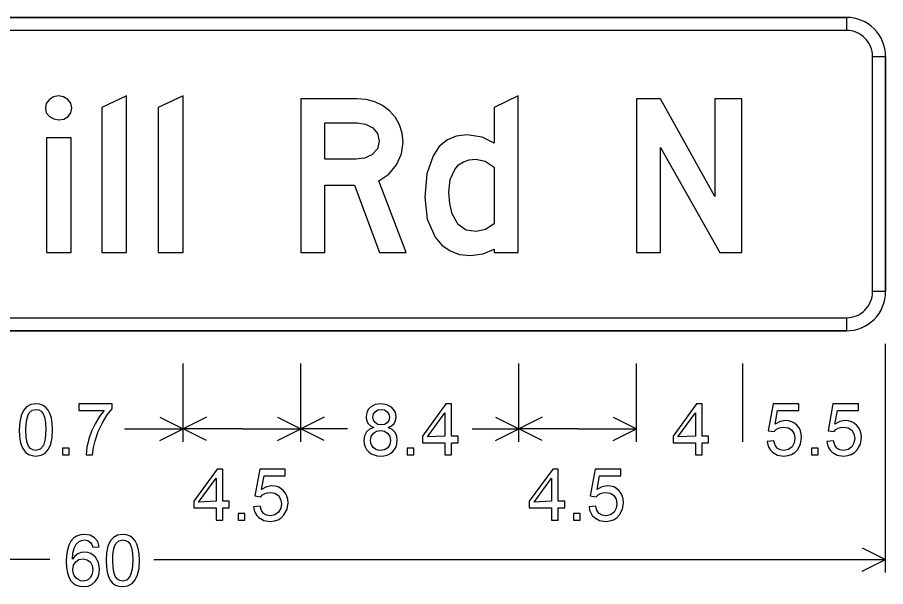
# Model space of a CAD drawing. Extents: x 1001568 to 1002149, y 1840825 to 1841423.
# Drawn here: x 1001895.08 to 1001900.61, y 1840968.3 to 1840971.93 of the extents above; entities that cross this region are included whole.
import ezdxf

# ---------------------------------------------------------------- set-up
doc = ezdxf.new("R2010")
doc.units = 0
doc.layers.add('SIGNS', color=7, linetype='Continuous')

msp = doc.modelspace()

# ---------------------------------------------------------------- linework, layer by layer
at = {"layer": 'SIGNS'}
for p, q in [((1001900.3647, 1840971.9274), (1001890.8647, 1840971.9274)), ((1001900.3647, 1840971.9274), (1001900.3647, 1840971.8441)), ((1001900.5314, 1840971.6774), (1001900.6147, 1840971.6774)), ((1001900.6147, 1840970.1774), (1001900.6147, 1840971.6774)), ((1001900.6147, 1840970.1774), (1001900.5314, 1840970.1774)), ((1001900.3647, 1840970.0108), (1001900.3647, 1840969.9274)), ((1001890.8647, 1840969.9274), (1001900.3647, 1840969.9274)), ((1001900.6147, 1840968.3858), (1001900.6147, 1840969.8441)), ((1001896.1347, 1840969.2191), (1001896.1347, 1840969.7191)), ((1001896.8847, 1840969.2191), (1001896.8847, 1840969.7191)), ((1001898.2747, 1840969.2191), (1001898.2747, 1840969.7191)), ((1001899.0247, 1840969.2191), (1001899.0247, 1840969.7191)), ((1001899.7047, 1840969.2191), (1001899.7047, 1840969.7191)), ((1001899.7047, 1840969.2191), (1001899.7047, 1840969.7191)), ((1001900.6147, 1840969.2191), (1001900.6147, 1840969.7191)), ((1001895.9857, 1840969.377), (1001896.1347, 1840969.3024)), ((1001896.2837, 1840969.377), (1001896.1347, 1840969.3024)), ((1001896.7357, 1840969.377), (1001896.8847, 1840969.3024)), ((1001897.0337, 1840969.377), (1001896.8847, 1840969.3024)), ((1001898.1257, 1840969.377), (1001898.2747, 1840969.3024)), ((1001898.4237, 1840969.377), (1001898.2747, 1840969.3024)), ((1001898.8757, 1840969.377), (1001899.0247, 1840969.3024)), ((1001895.76, 1840969.3024), (1001896.1347, 1840969.3024)), ((1001895.9857, 1840969.2279), (1001896.1347, 1840969.3024)), ((1001896.5097, 1840969.3024), (1001896.1347, 1840969.3024)), ((1001896.2837, 1840969.2279), (1001896.1347, 1840969.3024)), ((1001896.5097, 1840969.3024), (1001896.8847, 1840969.3024)), ((1001896.7357, 1840969.2279), (1001896.8847, 1840969.3024)), ((1001897.1822, 1840969.3024), (1001896.8847, 1840969.3024)), ((1001897.0337, 1840969.2279), (1001896.8847, 1840969.3024)), ((1001897.9772, 1840969.3024), (1001898.2747, 1840969.3024)), ((1001898.1257, 1840969.2279), (1001898.2747, 1840969.3024)), ((1001898.6497, 1840969.3024), (1001898.2747, 1840969.3024)), ((1001898.4237, 1840969.2279), (1001898.2747, 1840969.3024)), ((1001898.6497, 1840969.3024), (1001899.0247, 1840969.3024)), ((1001898.8757, 1840969.2279), (1001899.0247, 1840969.3024)), ((1001900.4657, 1840968.5436), (1001900.6147, 1840968.4691)), ((1001895.2835, 1840968.4691), (1001890.6147, 1840968.4691)), ((1001895.9459, 1840968.4691), (1001900.6147, 1840968.4691)), ((1001900.4657, 1840968.3946), (1001900.6147, 1840968.4691))]:
    msp.add_line(p, q, dxfattribs=at)
for points in [[(1001900.3647, 1840971.8441), (1001890.8647, 1840971.8441), (1001890.8647, 1840971.9274), (1001900.3647, 1840971.9274), (1001900.3647, 1840971.8441), (1001900.3647, 1840971.8441)], [(1001900.5314, 1840970.1774), (1001900.5314, 1840971.6774), (1001900.6147, 1840971.6774), (1001900.6147, 1840970.1774), (1001900.5314, 1840970.1774), (1001900.5314, 1840970.1774)], [(1001895.3378, 1840971.4274), (1001895.3075, 1840971.4211), (1001895.2802, 1840971.403), (1001895.2609, 1840971.3771), (1001895.2547, 1840971.3487), (1001895.2609, 1840971.3192), (1001895.2802, 1840971.2951), (1001895.3082, 1840971.279), (1001895.3406, 1840971.2735), (1001895.3727, 1840971.2786), (1001895.3995, 1840971.2946), (1001895.4175, 1840971.3186), (1001895.4238, 1840971.3496), (1001895.4175, 1840971.379), (1001895.3986, 1840971.4042), (1001895.3707, 1840971.4213)], [(1001895.6147, 1840970.4274), (1001895.773, 1840970.4274), (1001895.773, 1840971.4274), (1001895.6147, 1840971.3516)], [(1001895.9747, 1840970.4274), (1001896.133, 1840970.4274), (1001896.133, 1840971.4274), (1001895.9747, 1840971.3516)], [(1001899.0247, 1840970.4274), (1001899.1785, 1840970.4274), (1001899.1785, 1840971.0969), (1001899.5576, 1840970.4274), (1001899.6971, 1840970.4274), (1001899.6971, 1840971.4082), (1001899.5247, 1840971.4082), (1001899.5247, 1840970.7844), (1001899.1785, 1840971.4082), (1001899.0247, 1840971.4082)], [(1001895.2615, 1840970.4274), (1001895.4199, 1840970.4274), (1001895.4199, 1840971.1582), (1001895.2615, 1840971.1582)], [(1001890.8647, 1840970.0108), (1001900.3647, 1840970.0108), (1001900.3647, 1840969.9274), (1001890.8647, 1840969.9274), (1001890.8647, 1840970.0108), (1001890.8647, 1840970.0108)], [(1001895.4693, 1840969.4194), (1001895.6295, 1840969.4194), (1001895.5998, 1840969.3808), (1001895.5717, 1840969.3339), (1001895.55, 1840969.2876), (1001895.5327, 1840969.2377), (1001895.5198, 1840969.1842), (1001895.5151, 1840969.1358), (1001895.5564, 1840969.1358), (1001895.5618, 1840969.1831), (1001895.5718, 1840969.2266), (1001895.5924, 1840969.2857), (1001895.6191, 1840969.3411), (1001895.6501, 1840969.3912), (1001895.6812, 1840969.4304), (1001895.6812, 1840969.462), (1001895.4693, 1840969.462)], [(1001899.8589, 1840969.2214), (1001899.8625, 1840969.2007), (1001899.8694, 1840969.1824), (1001899.8794, 1840969.1665), (1001899.8925, 1840969.1529), (1001899.925, 1840969.1347), (1001899.9653, 1840969.1287), (1001899.9914, 1840969.1313), (1001900.0147, 1840969.1389), (1001900.035, 1840969.1515), (1001900.0525, 1840969.1692), (1001900.0721, 1840969.2054), (1001900.0787, 1840969.2475), (1001900.0768, 1840969.2694), (1001900.0714, 1840969.2896), (1001900.0623, 1840969.3079), (1001900.0497, 1840969.3243), (1001900.0336, 1840969.338), (1001900.0157, 1840969.3479), (1001899.9956, 1840969.3536), (1001899.9737, 1840969.3556), (1001899.941, 1840969.3497), (1001899.9098, 1840969.3326), (1001899.9258, 1840969.4194), (1001900.0604, 1840969.4194), (1001900.0604, 1840969.462), (1001899.8978, 1840969.462), (1001899.8661, 1840969.2904), (1001899.9044, 1840969.2855), (1001899.9161, 1840969.2976), (1001899.9303, 1840969.3062), (1001899.9465, 1840969.3113), (1001899.9651, 1840969.3131), (1001899.9948, 1840969.308), (1001900.0173, 1840969.2931), (1001900.0314, 1840969.2703), (1001900.0362, 1840969.2414), (1001900.0316, 1840969.212), (1001900.018, 1840969.1878), (1001899.9952, 1840969.17), (1001899.9658, 1840969.1641), (1001899.9413, 1840969.1679), (1001899.9224, 1840969.1793), (1001899.9093, 1840969.1984), (1001899.9017, 1840969.2251)], [(1001900.24, 1840969.2214), (1001900.2437, 1840969.2007), (1001900.2506, 1840969.1824), (1001900.2605, 1840969.1665), (1001900.2737, 1840969.1529), (1001900.3062, 1840969.1347), (1001900.3465, 1840969.1287), (1001900.3726, 1840969.1313), (1001900.3958, 1840969.1389), (1001900.4161, 1840969.1515), (1001900.4336, 1840969.1692), (1001900.4533, 1840969.2054), (1001900.4599, 1840969.2475), (1001900.458, 1840969.2694), (1001900.4526, 1840969.2896), (1001900.4435, 1840969.3079), (1001900.4309, 1840969.3243), (1001900.4148, 1840969.338), (1001900.3969, 1840969.3479), (1001900.3768, 1840969.3536), (1001900.3549, 1840969.3556), (1001900.3221, 1840969.3497), (1001900.291, 1840969.3326), (1001900.307, 1840969.4194), (1001900.4416, 1840969.4194), (1001900.4416, 1840969.462), (1001900.2789, 1840969.462), (1001900.2472, 1840969.2904), (1001900.2856, 1840969.2855), (1001900.2973, 1840969.2976), (1001900.3115, 1840969.3062), (1001900.3277, 1840969.3113), (1001900.3463, 1840969.3131), (1001900.376, 1840969.308), (1001900.3985, 1840969.2931), (1001900.4126, 1840969.2703), (1001900.4174, 1840969.2414), (1001900.4128, 1840969.212), (1001900.3992, 1840969.1878), (1001900.3763, 1840969.17), (1001900.347, 1840969.1641), (1001900.3225, 1840969.1679), (1001900.3036, 1840969.1793), (1001900.2905, 1840969.1984), (1001900.2829, 1840969.2251)], [(1001895.3636, 1840969.1358), (1001895.4062, 1840969.1358), (1001895.4062, 1840969.1783), (1001895.3636, 1840969.1783)], [(1001897.5622, 1840969.1358), (1001897.6048, 1840969.1358), (1001897.6048, 1840969.1783), (1001897.5622, 1840969.1783)], [(1001900.1414, 1840969.1358), (1001900.184, 1840969.1358), (1001900.184, 1840969.1783), (1001900.1414, 1840969.1783)], [(1001896.583, 1840968.8048), (1001896.5867, 1840968.784), (1001896.5936, 1840968.7657), (1001896.6035, 1840968.7498), (1001896.6167, 1840968.7363), (1001896.6492, 1840968.718), (1001896.6895, 1840968.712), (1001896.7156, 1840968.7146), (1001896.7388, 1840968.7222), (1001896.7591, 1840968.7348), (1001896.7766, 1840968.7526), (1001896.7963, 1840968.7887), (1001896.8029, 1840968.8308), (1001896.801, 1840968.8527), (1001896.7956, 1840968.8729), (1001896.7865, 1840968.8912), (1001896.7739, 1840968.9076), (1001896.7578, 1840968.9213), (1001896.7399, 1840968.9312), (1001896.7198, 1840968.937), (1001896.6979, 1840968.939), (1001896.6651, 1840968.9331), (1001896.634, 1840968.9159), (1001896.65, 1840969.0028), (1001896.7846, 1840969.0028), (1001896.7846, 1840969.0453), (1001896.6219, 1840969.0453), (1001896.5902, 1840968.8738), (1001896.6286, 1840968.8688), (1001896.6403, 1840968.8809), (1001896.6545, 1840968.8895), (1001896.6707, 1840968.8946), (1001896.6893, 1840968.8964), (1001896.719, 1840968.8913), (1001896.7415, 1840968.8765), (1001896.7556, 1840968.8536), (1001896.7604, 1840968.8247), (1001896.7558, 1840968.7953), (1001896.7422, 1840968.7712), (1001896.7193, 1840968.7533), (1001896.69, 1840968.7475), (1001896.6655, 1840968.7512), (1001896.6466, 1840968.7626), (1001896.6335, 1840968.7817), (1001896.6259, 1840968.8084)], [(1001898.723, 1840968.8048), (1001898.7267, 1840968.784), (1001898.7336, 1840968.7657), (1001898.7435, 1840968.7498), (1001898.7567, 1840968.7363), (1001898.7892, 1840968.718), (1001898.8295, 1840968.712), (1001898.8556, 1840968.7146), (1001898.8788, 1840968.7222), (1001898.8991, 1840968.7348), (1001898.9166, 1840968.7526), (1001898.9363, 1840968.7887), (1001898.9429, 1840968.8308), (1001898.941, 1840968.8527), (1001898.9356, 1840968.8729), (1001898.9265, 1840968.8912), (1001898.9139, 1840968.9076), (1001898.8978, 1840968.9213), (1001898.8799, 1840968.9312), (1001898.8598, 1840968.937), (1001898.8379, 1840968.939), (1001898.8051, 1840968.9331), (1001898.774, 1840968.9159), (1001898.79, 1840969.0028), (1001898.9246, 1840969.0028), (1001898.9246, 1840969.0453), (1001898.7619, 1840969.0453), (1001898.7302, 1840968.8738), (1001898.7686, 1840968.8688), (1001898.7803, 1840968.8809), (1001898.7945, 1840968.8895), (1001898.8107, 1840968.8946), (1001898.8293, 1840968.8964), (1001898.859, 1840968.8913), (1001898.8815, 1840968.8765), (1001898.8956, 1840968.8536), (1001898.9004, 1840968.8247), (1001898.8958, 1840968.7953), (1001898.8822, 1840968.7712), (1001898.8593, 1840968.7533), (1001898.83, 1840968.7475), (1001898.8055, 1840968.7512), (1001898.7866, 1840968.7626), (1001898.7735, 1840968.7817), (1001898.7659, 1840968.8084)], [(1001896.4844, 1840968.7191), (1001896.527, 1840968.7191), (1001896.527, 1840968.7616), (1001896.4844, 1840968.7616)], [(1001898.6244, 1840968.7191), (1001898.667, 1840968.7191), (1001898.667, 1840968.7616), (1001898.6244, 1840968.7616)]]:
    msp.add_lwpolyline(points, close=True, dxfattribs=at)
for points in [[(1001898.117, 1840970.4274), (1001898.2708, 1840970.4274), (1001898.2708, 1840971.4274), (1001898.117, 1840971.3526), (1001898.117, 1840971.1245), (1001898.0409, 1840971.1641), (1001897.943, 1840971.1774), (1001897.8742, 1840971.169), (1001897.8156, 1840971.144), (1001897.7666, 1840971.1026), (1001897.7278, 1840971.0449), (1001897.6879, 1840970.9283), (1001897.6747, 1840970.7813), (1001897.6912, 1840970.6395), (1001897.7407, 1840970.5256), (1001897.7841, 1840970.474), (1001897.8363, 1840970.4373), (1001897.897, 1840970.4155), (1001897.9667, 1840970.4083), (1001898.0479, 1840970.4182), (1001898.117, 1840970.4481), (1001898.117, 1840970.4274)], [(1001896.8847, 1840970.4274), (1001897.0385, 1840970.4274), (1001897.0385, 1840970.8576), (1001897.2262, 1840970.8576), (1001897.3862, 1840970.4274), (1001897.5571, 1840970.4274), (1001897.3822, 1840970.885), (1001897.445, 1840970.9274), (1001897.4943, 1840970.9869), (1001897.5258, 1840971.0566), (1001897.5364, 1840971.1317), (1001897.5309, 1840971.1894), (1001897.5147, 1840971.242), (1001897.488, 1840971.2889), (1001897.4507, 1840971.3306), (1001897.4057, 1840971.3643), (1001897.3558, 1840971.3886), (1001897.3011, 1840971.403), (1001897.2416, 1840971.4082), (1001896.8847, 1840971.4073), (1001896.8847, 1840970.4274)], [(1001897.0385, 1840971.0235), (1001897.0385, 1840971.2543), (1001897.2431, 1840971.2543), (1001897.2972, 1840971.2465), (1001897.3428, 1840971.2231), (1001897.3741, 1840971.1861), (1001897.3847, 1840971.1384), (1001897.373, 1840971.0878), (1001897.3383, 1840971.05), (1001897.2914, 1840971.029), (1001897.235, 1840971.0235), (1001897.0385, 1840971.0235)], [(1001898.117, 1840970.611), (1001898.0631, 1840970.574), (1001898.0024, 1840970.562), (1001897.9399, 1840970.5698), (1001897.8871, 1840970.6053), (1001897.8505, 1840970.6729), (1001897.8339, 1840970.739), (1001897.8285, 1840970.8129), (1001897.8378, 1840970.8934), (1001897.8661, 1840970.9569), (1001897.891, 1840970.9857), (1001897.9219, 1840971.0067), (1001897.9583, 1840971.0194), (1001898.0004, 1840971.0235), (1001898.0602, 1840971.0103), (1001898.117, 1840970.9715), (1001898.117, 1840970.611)], [(1001895.0881, 1840969.2952), (1001895.0898, 1840969.256), (1001895.0948, 1840969.2221), (1001895.1031, 1840969.1934), (1001895.1149, 1840969.17), (1001895.1297, 1840969.1517), (1001895.148, 1840969.1389), (1001895.1696, 1840969.1311), (1001895.1945, 1840969.1287), (1001895.2272, 1840969.1336), (1001895.2537, 1840969.1478), (1001895.2743, 1840969.1714), (1001895.2891, 1840969.2039), (1001895.2979, 1840969.2451), (1001895.3009, 1840969.2952), (1001895.299, 1840969.3389), (1001895.2936, 1840969.3722), (1001895.2843, 1840969.3993), (1001895.2724, 1840969.4215), (1001895.2578, 1840969.4388), (1001895.2406, 1840969.4514), (1001895.2188, 1840969.4595), (1001895.1945, 1840969.462), (1001895.1616, 1840969.457), (1001895.1354, 1840969.4428), (1001895.1146, 1840969.419), (1001895.0999, 1840969.3865), (1001895.091, 1840969.3452), (1001895.0881, 1840969.2952)], [(1001897.3491, 1840969.3113), (1001897.3217, 1840969.2998), (1001897.3022, 1840969.2821), (1001897.2905, 1840969.2584), (1001897.2868, 1840969.2286), (1001897.2888, 1840969.2069), (1001897.2947, 1840969.1875), (1001897.3043, 1840969.1702), (1001897.3178, 1840969.1554), (1001897.3336, 1840969.1436), (1001897.3514, 1840969.1354), (1001897.3712, 1840969.1304), (1001897.3932, 1840969.1287), (1001897.4145, 1840969.1302), (1001897.4343, 1840969.1352), (1001897.452, 1840969.1435), (1001897.4681, 1840969.1551), (1001897.4818, 1840969.1699), (1001897.4918, 1840969.187), (1001897.4975, 1840969.2061), (1001897.4995, 1840969.2275), (1001897.4957, 1840969.2567), (1001897.4847, 1840969.2804), (1001897.4664, 1840969.2985), (1001897.4408, 1840969.3113), (1001897.4633, 1840969.3221), (1001897.4795, 1840969.3368), (1001897.4891, 1840969.3549), (1001897.4925, 1840969.3767), (1001897.4906, 1840969.3951), (1001897.4851, 1840969.4117), (1001897.4761, 1840969.4264), (1001897.4635, 1840969.4395), (1001897.433, 1840969.4563), (1001897.3961, 1840969.462), (1001897.3594, 1840969.4565), (1001897.3294, 1840969.4399), (1001897.3169, 1840969.4272), (1001897.308, 1840969.4127), (1001897.3028, 1840969.3962), (1001897.301, 1840969.3778), (1001897.304, 1840969.3553), (1001897.3129, 1840969.3368), (1001897.3279, 1840969.3221), (1001897.3491, 1840969.3113)], [(1001897.8027, 1840969.1358), (1001897.8453, 1840969.1358), (1001897.8453, 1840969.2138), (1001897.8873, 1840969.2138), (1001897.8873, 1840969.2563), (1001897.8453, 1840969.2563), (1001897.8453, 1840969.462), (1001897.8102, 1840969.462), (1001897.6609, 1840969.2563), (1001897.6609, 1840969.2138), (1001897.8027, 1840969.2138), (1001897.8027, 1840969.1358)], [(1001899.4012, 1840969.1358), (1001899.4438, 1840969.1358), (1001899.4438, 1840969.2138), (1001899.4858, 1840969.2138), (1001899.4858, 1840969.2563), (1001899.4438, 1840969.2563), (1001899.4438, 1840969.462), (1001899.4087, 1840969.462), (1001899.2594, 1840969.2563), (1001899.2594, 1840969.2138), (1001899.4012, 1840969.2138), (1001899.4012, 1840969.1358)], [(1001895.1307, 1840969.2953), (1001895.1319, 1840969.3318), (1001895.1357, 1840969.3621), (1001895.142, 1840969.3859), (1001895.151, 1840969.4036), (1001895.1697, 1840969.4209), (1001895.1941, 1840969.4265), (1001895.2128, 1840969.4233), (1001895.2284, 1840969.414), (1001895.2408, 1840969.3986), (1001895.2498, 1840969.3771), (1001895.2561, 1840969.3424), (1001895.2584, 1840969.2953), (1001895.2543, 1840969.2377), (1001895.2424, 1840969.1967), (1001895.2224, 1840969.1721), (1001895.1945, 1840969.1641), (1001895.1757, 1840969.1672), (1001895.1603, 1840969.1765), (1001895.148, 1840969.1919), (1001895.1392, 1840969.2135), (1001895.1328, 1840969.248), (1001895.1307, 1840969.2953)], [(1001897.3435, 1840969.3782), (1001897.3471, 1840969.3961), (1001897.3576, 1840969.4112), (1001897.3753, 1840969.4228), (1001897.3967, 1840969.4265), (1001897.4175, 1840969.4226), (1001897.4347, 1840969.4116), (1001897.4461, 1840969.3953), (1001897.4499, 1840969.376), (1001897.4459, 1840969.3563), (1001897.4346, 1840969.3408), (1001897.4177, 1840969.3306), (1001897.3972, 1840969.3273), (1001897.3753, 1840969.3308), (1001897.3581, 1840969.3417), (1001897.3471, 1840969.3579), (1001897.3435, 1840969.3782)], [(1001897.8027, 1840969.2563), (1001897.6915, 1840969.2504), (1001897.8027, 1840969.4035), (1001897.8027, 1840969.2563)], [(1001899.4012, 1840969.2563), (1001899.29, 1840969.2504), (1001899.4012, 1840969.4035), (1001899.4012, 1840969.2563)], [(1001897.3293, 1840969.2286), (1001897.3339, 1840969.2537), (1001897.3472, 1840969.274), (1001897.3671, 1840969.2875), (1001897.3922, 1840969.2918), (1001897.4177, 1840969.287), (1001897.4386, 1840969.2734), (1001897.4523, 1840969.2528), (1001897.457, 1840969.2273), (1001897.4525, 1840969.202), (1001897.439, 1840969.1818), (1001897.4186, 1840969.1686), (1001897.3935, 1840969.1641), (1001897.3762, 1840969.1662), (1001897.3604, 1840969.1726), (1001897.3466, 1840969.1824), (1001897.337, 1840969.1951), (1001897.3311, 1840969.2104), (1001897.3293, 1840969.2286)], [(1001896.3437, 1840968.7191), (1001896.3863, 1840968.7191), (1001896.3863, 1840968.7971), (1001896.4283, 1840968.7971), (1001896.4283, 1840968.8397), (1001896.3863, 1840968.8397), (1001896.3863, 1840969.0453), (1001896.3512, 1840969.0453), (1001896.2019, 1840968.8397), (1001896.2019, 1840968.7971), (1001896.3437, 1840968.7971), (1001896.3437, 1840968.7191)], [(1001898.4837, 1840968.7191), (1001898.5263, 1840968.7191), (1001898.5263, 1840968.7971), (1001898.5683, 1840968.7971), (1001898.5683, 1840968.8397), (1001898.5263, 1840968.8397), (1001898.5263, 1840969.0453), (1001898.4912, 1840969.0453), (1001898.3419, 1840968.8397), (1001898.3419, 1840968.7971), (1001898.4837, 1840968.7971), (1001898.4837, 1840968.7191)], [(1001896.3437, 1840968.8397), (1001896.2325, 1840968.8338), (1001896.3437, 1840968.9868), (1001896.3437, 1840968.8397)], [(1001898.4837, 1840968.8397), (1001898.3725, 1840968.8338), (1001898.4837, 1840968.9868), (1001898.4837, 1840968.8397)], [(1001895.5983, 1840968.5493), (1001895.5885, 1840968.5825), (1001895.5688, 1840968.6076), (1001895.5406, 1840968.6233), (1001895.5054, 1840968.6287), (1001895.4779, 1840968.6259), (1001895.4541, 1840968.6177), (1001895.4338, 1840968.604), (1001895.4174, 1840968.5849), (1001895.4045, 1840968.5602), (1001895.3954, 1840968.5301), (1001895.3899, 1840968.4946), (1001895.3881, 1840968.4537), (1001895.3898, 1840968.4165), (1001895.3951, 1840968.3843), (1001895.4038, 1840968.357), (1001895.4161, 1840968.3349), (1001895.4318, 1840968.3175), (1001895.451, 1840968.3052), (1001895.4738, 1840968.2978), (1001895.5, 1840968.2954), (1001895.5275, 1840968.2989), (1001895.5519, 1840968.3095), (1001895.5728, 1840968.3276), (1001895.5886, 1840968.3521), (1001895.5979, 1840968.3791), (1001895.6009, 1840968.4082), (1001895.5944, 1840968.4489), (1001895.5753, 1840968.4829), (1001895.5607, 1840968.4969), (1001895.5445, 1840968.5071), (1001895.5262, 1840968.5131), (1001895.506, 1840968.5152), (1001895.4823, 1840968.5124), (1001895.4615, 1840968.5041), (1001895.4433, 1840968.4903), (1001895.4281, 1840968.4712), (1001895.431, 1840968.5094), (1001895.439, 1840968.5409), (1001895.4516, 1840968.5653), (1001895.4694, 1840968.5829), (1001895.4852, 1840968.5907), (1001895.503, 1840968.5932), (1001895.5252, 1840968.5891), (1001895.5432, 1840968.5776), (1001895.5519, 1840968.5649), (1001895.5584, 1840968.5463), (1001895.5983, 1840968.5493)], [(1001895.6423, 1840968.4619), (1001895.644, 1840968.4226), (1001895.649, 1840968.3887), (1001895.6573, 1840968.3601), (1001895.669, 1840968.3367), (1001895.6839, 1840968.3184), (1001895.7021, 1840968.3055), (1001895.7238, 1840968.2978), (1001895.7487, 1840968.2954), (1001895.7814, 1840968.3002), (1001895.8079, 1840968.3145), (1001895.8285, 1840968.3381), (1001895.8432, 1840968.3706), (1001895.8521, 1840968.4118), (1001895.8551, 1840968.4619), (1001895.8532, 1840968.5055), (1001895.8478, 1840968.5389), (1001895.8385, 1840968.566), (1001895.8266, 1840968.5882), (1001895.812, 1840968.6055), (1001895.7948, 1840968.618), (1001895.7729, 1840968.6261), (1001895.7487, 1840968.6287), (1001895.7158, 1840968.6237), (1001895.6895, 1840968.6095), (1001895.6688, 1840968.5857), (1001895.654, 1840968.5532), (1001895.6452, 1840968.5119), (1001895.6423, 1840968.4619)], [(1001895.6849, 1840968.462), (1001895.6861, 1840968.4984), (1001895.6899, 1840968.5287), (1001895.6962, 1840968.5525), (1001895.7052, 1840968.5703), (1001895.7239, 1840968.5876), (1001895.7482, 1840968.5932), (1001895.767, 1840968.59), (1001895.7826, 1840968.5807), (1001895.7949, 1840968.5653), (1001895.804, 1840968.5438), (1001895.8103, 1840968.5091), (1001895.8125, 1840968.462), (1001895.8085, 1840968.4044), (1001895.7965, 1840968.3634), (1001895.7766, 1840968.3388), (1001895.7487, 1840968.3308), (1001895.7299, 1840968.3339), (1001895.7144, 1840968.3432), (1001895.7021, 1840968.3586), (1001895.6934, 1840968.3802), (1001895.687, 1840968.4147), (1001895.6849, 1840968.462)], [(1001895.4307, 1840968.4054), (1001895.4351, 1840968.4313), (1001895.4482, 1840968.4527), (1001895.4689, 1840968.4678), (1001895.4953, 1840968.4726), (1001895.522, 1840968.4673), (1001895.5424, 1840968.4518), (1001895.5544, 1840968.43), (1001895.5583, 1840968.4033), (1001895.5543, 1840968.3763), (1001895.543, 1840968.3537), (1001895.523, 1840968.3363), (1001895.4968, 1840968.3308), (1001895.4797, 1840968.3332), (1001895.4638, 1840968.3401), (1001895.4491, 1840968.3517), (1001895.4388, 1840968.3666), (1001895.4325, 1840968.3843), (1001895.4307, 1840968.4054)]]:
    msp.add_lwpolyline(points, dxfattribs=at)
for centre, radius, start, end in [((1001900.3647, 1840971.6774), 0.25, 0, 90.0002), ((1001900.3647, 1840971.6774), 0.1667, 0, 90.0002), ((1001900.3647, 1840970.1774), 0.25, 270.0001, 0.0003), ((1001900.3647, 1840970.1774), 0.1667, 270.0001, 0.0003)]:
    msp.add_arc(centre, radius, start, end, dxfattribs=at)

doc.saveas('drawing.dxf')
